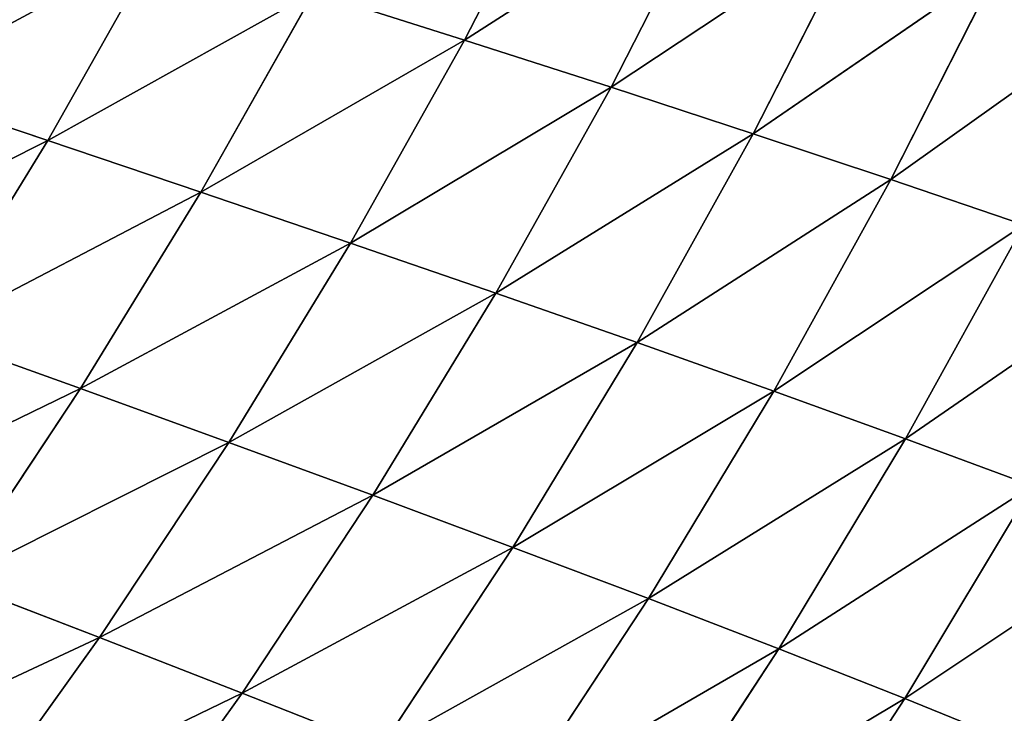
# Model space of a CAD drawing. Extents: x 0 to 605, y 0 to 400.
# Tile 873 of 1056: x 533 to 556, y 107 to 124. Entities that reach past the tile are written whole.
import ezdxf

# ---------------------------------------------------------------- set-up
doc = ezdxf.new("R2010")
doc.units = 0
doc.header["$LTSCALE"] = 25.4
doc.layers.get('0').update_dxf_attribs({"linetype": 'CONTINUOUS'})

# ---------------------------------------------------------------- blocks, each defined once
blk = doc.blocks.new('ATLANTA610_-_S_STL')
at = {"color": 0}
for p, q in [((556.982, 86.13, 293.194), (554.154, 82.436, 292.048)), ((556.982, 86.13, 293.194), (554.154, 82.436, 292.048)), ((560, 86.058, 288.146), (554.154, 82.436, 292.048)), ((560, 86.058, 288.146), (554.154, 82.436, 292.048)), ((550.965, 82.517, 296.932), (554.154, 82.436, 292.048)), ((550.965, 82.517, 296.932), (554.154, 82.436, 292.048)), ((554.154, 82.436, 292.048), (548.045, 78.976, 295.709)), ((554.154, 82.436, 292.048), (548.045, 78.976, 295.709)), ((554.154, 82.436, 292.048), (551.205, 78.894, 290.883)), ((554.154, 82.436, 292.048), (551.205, 78.894, 290.883)), ((557.147, 82.362, 287.058), (551.205, 78.894, 290.883)), ((557.147, 82.362, 287.058), (551.205, 78.894, 290.883)), ((554.154, 82.436, 292.048), (557.147, 82.362, 287.058)), ((554.154, 82.436, 292.048), (557.147, 82.362, 287.058)), ((557.147, 82.362, 287.058), (554.173, 78.82, 285.954)), ((557.147, 82.362, 287.058), (554.173, 78.82, 285.954)), ((559.943, 82.296, 281.969), (554.173, 78.82, 285.954)), ((559.943, 82.296, 281.969), (554.173, 78.82, 285.954)), ((551.205, 78.894, 290.883), (548.045, 78.976, 295.709)), ((551.205, 78.894, 290.883), (548.045, 78.976, 295.709)), ((551.205, 78.894, 290.883), (545.01, 75.589, 294.466)), ((551.205, 78.894, 290.883), (545.01, 75.589, 294.466)), ((551.205, 78.894, 290.883), (548.141, 75.507, 289.7)), ((551.205, 78.894, 290.883), (548.141, 75.507, 289.7)), ((554.173, 78.82, 285.954), (548.141, 75.507, 289.7)), ((554.173, 78.82, 285.954), (548.141, 75.507, 289.7)), ((554.173, 78.82, 285.954), (551.081, 75.433, 284.833)), ((554.173, 78.82, 285.954), (551.081, 75.433, 284.833)), ((556.946, 78.753, 280.927), (551.081, 75.433, 284.833)), ((556.946, 78.753, 280.927), (551.081, 75.433, 284.833)), ((554.173, 78.82, 285.954), (551.205, 78.894, 290.883)), ((554.173, 78.82, 285.954), (551.205, 78.894, 290.883)), ((556.946, 78.753, 280.927), (553.831, 75.367, 279.869)), ((556.946, 78.753, 280.927), (553.831, 75.367, 279.869)), ((556.946, 78.753, 280.927), (554.173, 78.82, 285.954)), ((556.946, 78.753, 280.927), (554.173, 78.82, 285.954)), ((559.525, 78.694, 275.809), (553.831, 75.367, 279.869)), ((559.525, 78.694, 275.809), (553.831, 75.367, 279.869)), ((545.01, 75.589, 294.466), (548.141, 75.507, 289.7)), ((545.01, 75.589, 294.466), (548.141, 75.507, 289.7)), ((548.141, 75.507, 289.7), (541.866, 72.359, 293.203)), ((548.141, 75.507, 289.7), (541.866, 72.359, 293.203)), ((548.141, 75.507, 289.7), (544.965, 72.277, 288.499)), ((548.141, 75.507, 289.7), (544.965, 72.277, 288.499)), ((551.081, 75.433, 284.833), (544.965, 72.277, 288.499)), ((551.081, 75.433, 284.833), (544.965, 72.277, 288.499)), ((551.081, 75.433, 284.833), (547.877, 72.204, 283.694)), ((551.081, 75.433, 284.833), (547.877, 72.204, 283.694)), ((553.831, 75.367, 279.869), (547.877, 72.204, 283.694)), ((553.831, 75.367, 279.869), (547.877, 72.204, 283.694)), ((548.141, 75.507, 289.7), (551.081, 75.433, 284.833)), ((548.141, 75.507, 289.7), (551.081, 75.433, 284.833)), ((553.831, 75.367, 279.869), (550.602, 72.141, 278.795)), ((553.831, 75.367, 279.869), (550.602, 72.141, 278.795)), ((556.39, 75.31, 274.815), (550.602, 72.141, 278.795)), ((556.39, 75.31, 274.815), (550.602, 72.141, 278.795)), ((551.081, 75.433, 284.833), (553.831, 75.367, 279.869)), ((551.081, 75.433, 284.833), (553.831, 75.367, 279.869)), ((553.831, 75.367, 279.869), (556.39, 75.31, 274.815)), ((553.831, 75.367, 279.869), (556.39, 75.31, 274.815)), ((541.866, 72.359, 293.203), (538.616, 69.288, 291.92)), ((541.866, 72.359, 293.203), (538.616, 69.288, 291.92)), ((544.965, 72.277, 288.499), (541.866, 72.359, 293.203)), ((544.965, 72.277, 288.499), (541.866, 72.359, 293.203)), ((544.965, 72.277, 288.499), (538.616, 69.288, 291.92)), ((544.965, 72.277, 288.499), (538.616, 69.288, 291.92)), ((544.965, 72.277, 288.499), (541.683, 69.208, 287.277)), ((544.965, 72.277, 288.499), (541.683, 69.208, 287.277)), ((547.877, 72.204, 283.694), (541.683, 69.208, 287.277)), ((547.877, 72.204, 283.694), (541.683, 69.208, 287.277)), ((547.877, 72.204, 283.694), (544.567, 69.138, 282.537)), ((547.877, 72.204, 283.694), (544.567, 69.138, 282.537)), ((550.602, 72.141, 278.795), (544.567, 69.138, 282.537)), ((550.602, 72.141, 278.795), (544.567, 69.138, 282.537)), ((547.877, 72.204, 283.694), (544.965, 72.277, 288.499)), ((547.877, 72.204, 283.694), (544.965, 72.277, 288.499)), ((550.602, 72.141, 278.795), (547.266, 69.077, 277.703)), ((550.602, 72.141, 278.795), (547.266, 69.077, 277.703)), ((553.14, 72.086, 273.807), (547.266, 69.077, 277.703)), ((553.14, 72.086, 273.807), (547.266, 69.077, 277.703)), ((550.602, 72.141, 278.795), (547.877, 72.204, 283.694)), ((550.602, 72.141, 278.795), (547.877, 72.204, 283.694)), ((553.14, 72.086, 273.807), (550.602, 72.141, 278.795)), ((553.14, 72.086, 273.807), (550.602, 72.141, 278.795)), ((538.616, 69.288, 291.92), (535.267, 66.38, 290.615)), ((538.616, 69.288, 291.92), (535.267, 66.38, 290.615)), ((535.37, 69.377, 296.46), (538.616, 69.288, 291.92)), ((535.37, 69.377, 296.46), (538.616, 69.288, 291.92)), ((538.616, 69.288, 291.92), (541.683, 69.208, 287.277)), ((538.616, 69.288, 291.92), (541.683, 69.208, 287.277)), ((541.683, 69.208, 287.277), (538.3, 66.302, 286.036)), ((541.683, 69.208, 287.277), (538.3, 66.302, 286.036)), ((544.567, 69.138, 282.537), (541.154, 66.234, 281.36)), ((544.567, 69.138, 282.537), (541.154, 66.234, 281.36)), ((547.266, 69.077, 277.703), (541.154, 66.234, 281.36)), ((547.266, 69.077, 277.703), (541.154, 66.234, 281.36)), ((541.683, 69.208, 287.277), (544.567, 69.138, 282.537)), ((541.683, 69.208, 287.277), (544.567, 69.138, 282.537)), ((547.266, 69.077, 277.703), (543.827, 66.176, 276.594)), ((547.266, 69.077, 277.703), (543.827, 66.176, 276.594)), ((544.567, 69.138, 282.537), (547.266, 69.077, 277.703)), ((544.567, 69.138, 282.537), (547.266, 69.077, 277.703)), ((547.266, 69.077, 277.703), (549.782, 69.025, 272.782)), ((547.266, 69.077, 277.703), (549.782, 69.025, 272.782)), ((549.782, 69.025, 272.782), (543.827, 66.176, 276.594)), ((549.782, 69.025, 272.782), (543.827, 66.176, 276.594)), ((535.267, 66.38, 290.615), (531.827, 63.63, 289.288)), ((535.267, 66.38, 290.615), (531.827, 63.63, 289.288)), ((535.267, 66.38, 290.615), (532.058, 66.467, 295.093)), ((535.267, 66.38, 290.615), (532.058, 66.467, 295.093)), ((538.3, 66.302, 286.036), (534.825, 63.555, 284.774)), ((538.3, 66.302, 286.036), (534.825, 63.555, 284.774)), ((538.3, 66.302, 286.036), (535.267, 66.38, 290.615)), ((538.3, 66.302, 286.036), (535.267, 66.38, 290.615)), ((541.154, 66.234, 281.36), (538.3, 66.302, 286.036)), ((541.154, 66.234, 281.36), (538.3, 66.302, 286.036)), ((541.154, 66.234, 281.36), (537.648, 63.49, 280.165)), ((541.154, 66.234, 281.36), (537.648, 63.49, 280.165)), ((543.827, 66.176, 276.594), (540.293, 63.435, 275.467)), ((543.827, 66.176, 276.594), (540.293, 63.435, 275.467)), ((543.827, 66.176, 276.594), (541.154, 66.234, 281.36)), ((543.827, 66.176, 276.594), (541.154, 66.234, 281.36)), ((546.32, 66.127, 271.742), (543.827, 66.176, 276.594)), ((546.32, 66.127, 271.742), (543.827, 66.176, 276.594)), ((534.825, 63.555, 284.774), (531.265, 60.964, 283.492)), ((534.825, 63.555, 284.774), (531.265, 60.964, 283.492)), ((531.827, 63.63, 289.288), (534.825, 63.555, 284.774)), ((531.827, 63.63, 289.288), (534.825, 63.555, 284.774)), ((534.825, 63.555, 284.774), (537.648, 63.49, 280.165)), ((534.825, 63.555, 284.774), (537.648, 63.49, 280.165)), ((537.648, 63.49, 280.165), (534.054, 60.902, 278.951)), ((537.648, 63.49, 280.165), (534.054, 60.902, 278.951)), ((537.648, 63.49, 280.165), (540.293, 63.435, 275.467)), ((537.648, 63.49, 280.165), (540.293, 63.435, 275.467)), ((534.054, 60.902, 278.951), (531.265, 60.964, 283.492)), ((534.054, 60.902, 278.951), (531.265, 60.964, 283.492)), ((534.054, 60.902, 278.951), (530.382, 58.467, 277.718)), ((534.054, 60.902, 278.951), (530.382, 58.467, 277.718)), ((536.67, 60.85, 274.322), (534.054, 60.902, 278.951)), ((536.67, 60.85, 274.322), (534.054, 60.902, 278.951))]:
    blk.add_line(p, q, dxfattribs=at)
mesh = blk.add_polyface(dxfattribs=at)
corners = [(556.982, 86.13, 293.194), (554.154, 82.436, 292.048), (550.965, 82.517, 296.932)]
mesh.append_faces([[corners[k] for k in face] for face in [(0, 1, 2)]], dxfattribs={"color": 0})
mesh = blk.add_polyface(dxfattribs=at)
corners = [(556.982, 86.13, 293.194), (560, 86.058, 288.146), (554.154, 82.436, 292.048)]
mesh.append_faces([[corners[k] for k in face] for face in [(0, 1, 2)]], dxfattribs={"color": 0})
mesh = blk.add_polyface(dxfattribs=at)
corners = [(560, 86.058, 288.146), (557.147, 82.362, 287.058), (554.154, 82.436, 292.048)]
mesh.append_faces([[corners[k] for k in face] for face in [(0, 1, 2)]], dxfattribs={"color": 0})
mesh = blk.add_polyface(dxfattribs=at)
corners = [(550.965, 82.517, 296.932), (554.154, 82.436, 292.048), (548.045, 78.976, 295.709)]
mesh.append_faces([[corners[k] for k in face] for face in [(0, 1, 2)]], dxfattribs={"color": 0})
mesh = blk.add_polyface(dxfattribs=at)
corners = [(548.045, 78.976, 295.709), (554.154, 82.436, 292.048), (551.205, 78.894, 290.883)]
mesh.append_faces([[corners[k] for k in face] for face in [(0, 1, 2)]], dxfattribs={"color": 0})
mesh = blk.add_polyface(dxfattribs=at)
corners = [(554.154, 82.436, 292.048), (557.147, 82.362, 287.058), (551.205, 78.894, 290.883)]
mesh.append_faces([[corners[k] for k in face] for face in [(0, 1, 2)]], dxfattribs={"color": 0})
mesh = blk.add_polyface(dxfattribs=at)
corners = [(551.205, 78.894, 290.883), (557.147, 82.362, 287.058), (554.173, 78.82, 285.954)]
mesh.append_faces([[corners[k] for k in face] for face in [(0, 1, 2)]], dxfattribs={"color": 0})
mesh = blk.add_polyface(dxfattribs=at)
corners = [(557.147, 82.362, 287.058), (559.943, 82.296, 281.969), (554.173, 78.82, 285.954)]
mesh.append_faces([[corners[k] for k in face] for face in [(0, 1, 2)]], dxfattribs={"color": 0})
mesh = blk.add_polyface(dxfattribs=at)
corners = [(554.173, 78.82, 285.954), (559.943, 82.296, 281.969), (556.946, 78.753, 280.927)]
mesh.append_faces([[corners[k] for k in face] for face in [(0, 1, 2)]], dxfattribs={"color": 0})
mesh = blk.add_polyface(dxfattribs=at)
corners = [(548.045, 78.976, 295.709), (551.205, 78.894, 290.883), (545.01, 75.589, 294.466)]
mesh.append_faces([[corners[k] for k in face] for face in [(0, 1, 2)]], dxfattribs={"color": 0})
mesh = blk.add_polyface(dxfattribs=at)
corners = [(545.01, 75.589, 294.466), (551.205, 78.894, 290.883), (548.141, 75.507, 289.7)]
mesh.append_faces([[corners[k] for k in face] for face in [(0, 1, 2)]], dxfattribs={"color": 0})
mesh = blk.add_polyface(dxfattribs=at)
corners = [(551.205, 78.894, 290.883), (554.173, 78.82, 285.954), (548.141, 75.507, 289.7)]
mesh.append_faces([[corners[k] for k in face] for face in [(0, 1, 2)]], dxfattribs={"color": 0})
mesh = blk.add_polyface(dxfattribs=at)
corners = [(548.141, 75.507, 289.7), (554.173, 78.82, 285.954), (551.081, 75.433, 284.833)]
mesh.append_faces([[corners[k] for k in face] for face in [(0, 1, 2)]], dxfattribs={"color": 0})
mesh = blk.add_polyface(dxfattribs=at)
corners = [(554.173, 78.82, 285.954), (556.946, 78.753, 280.927), (551.081, 75.433, 284.833)]
mesh.append_faces([[corners[k] for k in face] for face in [(0, 1, 2)]], dxfattribs={"color": 0})
mesh = blk.add_polyface(dxfattribs=at)
corners = [(551.081, 75.433, 284.833), (556.946, 78.753, 280.927), (553.831, 75.367, 279.869)]
mesh.append_faces([[corners[k] for k in face] for face in [(0, 1, 2)]], dxfattribs={"color": 0})
mesh = blk.add_polyface(dxfattribs=at)
corners = [(556.946, 78.753, 280.927), (559.525, 78.694, 275.809), (553.831, 75.367, 279.869)]
mesh.append_faces([[corners[k] for k in face] for face in [(0, 1, 2)]], dxfattribs={"color": 0})
mesh = blk.add_polyface(dxfattribs=at)
corners = [(553.831, 75.367, 279.869), (559.525, 78.694, 275.809), (556.39, 75.31, 274.815)]
mesh.append_faces([[corners[k] for k in face] for face in [(0, 1, 2)]], dxfattribs={"color": 0})
mesh = blk.add_polyface(dxfattribs=at)
corners = [(545.01, 75.589, 294.466), (548.141, 75.507, 289.7), (541.866, 72.359, 293.203)]
mesh.append_faces([[corners[k] for k in face] for face in [(0, 1, 2)]], dxfattribs={"color": 0})
mesh = blk.add_polyface(dxfattribs=at)
corners = [(541.866, 72.359, 293.203), (548.141, 75.507, 289.7), (544.965, 72.277, 288.499)]
mesh.append_faces([[corners[k] for k in face] for face in [(0, 1, 2)]], dxfattribs={"color": 0})
mesh = blk.add_polyface(dxfattribs=at)
corners = [(548.141, 75.507, 289.7), (551.081, 75.433, 284.833), (544.965, 72.277, 288.499)]
mesh.append_faces([[corners[k] for k in face] for face in [(0, 1, 2)]], dxfattribs={"color": 0})
mesh = blk.add_polyface(dxfattribs=at)
corners = [(544.965, 72.277, 288.499), (551.081, 75.433, 284.833), (547.877, 72.204, 283.694)]
mesh.append_faces([[corners[k] for k in face] for face in [(0, 1, 2)]], dxfattribs={"color": 0})
mesh = blk.add_polyface(dxfattribs=at)
corners = [(551.081, 75.433, 284.833), (553.831, 75.367, 279.869), (547.877, 72.204, 283.694)]
mesh.append_faces([[corners[k] for k in face] for face in [(0, 1, 2)]], dxfattribs={"color": 0})
mesh = blk.add_polyface(dxfattribs=at)
corners = [(547.877, 72.204, 283.694), (553.831, 75.367, 279.869), (550.602, 72.141, 278.795)]
mesh.append_faces([[corners[k] for k in face] for face in [(0, 1, 2)]], dxfattribs={"color": 0})
mesh = blk.add_polyface(dxfattribs=at)
corners = [(553.831, 75.367, 279.869), (556.39, 75.31, 274.815), (550.602, 72.141, 278.795)]
mesh.append_faces([[corners[k] for k in face] for face in [(0, 1, 2)]], dxfattribs={"color": 0})
mesh = blk.add_polyface(dxfattribs=at)
corners = [(550.602, 72.141, 278.795), (556.39, 75.31, 274.815), (553.14, 72.086, 273.807)]
mesh.append_faces([[corners[k] for k in face] for face in [(0, 1, 2)]], dxfattribs={"color": 0})
mesh = blk.add_polyface(dxfattribs=at)
corners = [(535.37, 69.377, 296.46), (541.866, 72.359, 293.203), (538.616, 69.288, 291.92)]
mesh.append_faces([[corners[k] for k in face] for face in [(0, 1, 2)]], dxfattribs={"color": 0})
mesh = blk.add_polyface(dxfattribs=at)
corners = [(541.866, 72.359, 293.203), (544.965, 72.277, 288.499), (538.616, 69.288, 291.92)]
mesh.append_faces([[corners[k] for k in face] for face in [(0, 1, 2)]], dxfattribs={"color": 0})
mesh = blk.add_polyface(dxfattribs=at)
corners = [(538.616, 69.288, 291.92), (544.965, 72.277, 288.499), (541.683, 69.208, 287.277)]
mesh.append_faces([[corners[k] for k in face] for face in [(0, 1, 2)]], dxfattribs={"color": 0})
mesh = blk.add_polyface(dxfattribs=at)
corners = [(544.965, 72.277, 288.499), (547.877, 72.204, 283.694), (541.683, 69.208, 287.277)]
mesh.append_faces([[corners[k] for k in face] for face in [(0, 1, 2)]], dxfattribs={"color": 0})
mesh = blk.add_polyface(dxfattribs=at)
corners = [(541.683, 69.208, 287.277), (547.877, 72.204, 283.694), (544.567, 69.138, 282.537)]
mesh.append_faces([[corners[k] for k in face] for face in [(0, 1, 2)]], dxfattribs={"color": 0})
mesh = blk.add_polyface(dxfattribs=at)
corners = [(547.877, 72.204, 283.694), (550.602, 72.141, 278.795), (544.567, 69.138, 282.537)]
mesh.append_faces([[corners[k] for k in face] for face in [(0, 1, 2)]], dxfattribs={"color": 0})
mesh = blk.add_polyface(dxfattribs=at)
corners = [(544.567, 69.138, 282.537), (550.602, 72.141, 278.795), (547.266, 69.077, 277.703)]
mesh.append_faces([[corners[k] for k in face] for face in [(0, 1, 2)]], dxfattribs={"color": 0})
mesh = blk.add_polyface(dxfattribs=at)
corners = [(550.602, 72.141, 278.795), (553.14, 72.086, 273.807), (547.266, 69.077, 277.703)]
mesh.append_faces([[corners[k] for k in face] for face in [(0, 1, 2)]], dxfattribs={"color": 0})
mesh = blk.add_polyface(dxfattribs=at)
corners = [(547.266, 69.077, 277.703), (553.14, 72.086, 273.807), (549.782, 69.025, 272.782)]
mesh.append_faces([[corners[k] for k in face] for face in [(0, 1, 2)]], dxfattribs={"color": 0})
mesh = blk.add_polyface(dxfattribs=at)
corners = [(532.058, 66.467, 295.093), (538.616, 69.288, 291.92), (535.267, 66.38, 290.615), (535.37, 69.377, 296.46)]
mesh.append_faces([[corners[k] for k in face] for face in [(0, 1, 2), (1, 0, 3)]], dxfattribs={"vtx0": -1, "color": 0})
mesh = blk.add_polyface(dxfattribs=at)
corners = [(535.267, 66.38, 290.615), (541.683, 69.208, 287.277), (538.3, 66.302, 286.036), (538.616, 69.288, 291.92)]
mesh.append_faces([[corners[k] for k in face] for face in [(0, 1, 2), (1, 0, 3)]], dxfattribs={"vtx0": -1, "color": 0})
mesh = blk.add_polyface(dxfattribs=at)
corners = [(538.3, 66.302, 286.036), (544.567, 69.138, 282.537), (541.154, 66.234, 281.36), (541.683, 69.208, 287.277)]
mesh.append_faces([[corners[k] for k in face] for face in [(0, 1, 2), (1, 0, 3)]], dxfattribs={"vtx0": -1, "color": 0})
mesh = blk.add_polyface(dxfattribs=at)
corners = [(544.567, 69.138, 282.537), (547.266, 69.077, 277.703), (541.154, 66.234, 281.36)]
mesh.append_faces([[corners[k] for k in face] for face in [(0, 1, 2)]], dxfattribs={"color": 0})
mesh = blk.add_polyface(dxfattribs=at)
corners = [(541.154, 66.234, 281.36), (547.266, 69.077, 277.703), (543.827, 66.176, 276.594)]
mesh.append_faces([[corners[k] for k in face] for face in [(0, 1, 2)]], dxfattribs={"color": 0})
mesh = blk.add_polyface(dxfattribs=at)
corners = [(547.266, 69.077, 277.703), (549.782, 69.025, 272.782), (543.827, 66.176, 276.594)]
mesh.append_faces([[corners[k] for k in face] for face in [(0, 1, 2)]], dxfattribs={"color": 0})
mesh = blk.add_polyface(dxfattribs=at)
corners = [(543.827, 66.176, 276.594), (549.782, 69.025, 272.782), (546.32, 66.127, 271.742)]
mesh.append_faces([[corners[k] for k in face] for face in [(0, 1, 2)]], dxfattribs={"color": 0})
mesh = blk.add_polyface(dxfattribs=at)
corners = [(528.656, 63.714, 293.704), (535.267, 66.38, 290.615), (531.827, 63.63, 289.288), (532.058, 66.467, 295.093)]
mesh.append_faces([[corners[k] for k in face] for face in [(0, 1, 2), (1, 0, 3)]], dxfattribs={"vtx0": -1, "color": 0})
mesh = blk.add_polyface(dxfattribs=at)
corners = [(531.827, 63.63, 289.288), (538.3, 66.302, 286.036), (534.825, 63.555, 284.774), (535.267, 66.38, 290.615)]
mesh.append_faces([[corners[k] for k in face] for face in [(0, 1, 2), (1, 0, 3)]], dxfattribs={"vtx0": -1, "color": 0})
mesh = blk.add_polyface(dxfattribs=at)
corners = [(534.825, 63.555, 284.774), (541.154, 66.234, 281.36), (537.648, 63.49, 280.165), (538.3, 66.302, 286.036)]
mesh.append_faces([[corners[k] for k in face] for face in [(0, 1, 2), (1, 0, 3)]], dxfattribs={"vtx0": -1, "color": 0})
mesh = blk.add_polyface(dxfattribs=at)
corners = [(537.648, 63.49, 280.165), (543.827, 66.176, 276.594), (540.293, 63.435, 275.467), (541.154, 66.234, 281.36)]
mesh.append_faces([[corners[k] for k in face] for face in [(0, 1, 2), (1, 0, 3)]], dxfattribs={"vtx0": -1, "color": 0})
mesh = blk.add_polyface(dxfattribs=at)
corners = [(543.827, 66.176, 276.594), (546.32, 66.127, 271.742), (540.293, 63.435, 275.467)]
mesh.append_faces([[corners[k] for k in face] for face in [(0, 1, 2)]], dxfattribs={"color": 0})
mesh = blk.add_polyface(dxfattribs=at)
corners = [(528.303, 61.036, 287.94), (534.825, 63.555, 284.774), (531.265, 60.964, 283.492), (531.827, 63.63, 289.288)]
mesh.append_faces([[corners[k] for k in face] for face in [(0, 1, 2), (1, 0, 3)]], dxfattribs={"vtx0": -1, "color": 0})
mesh = blk.add_polyface(dxfattribs=at)
corners = [(531.265, 60.964, 283.492), (537.648, 63.49, 280.165), (534.054, 60.902, 278.951), (534.825, 63.555, 284.774)]
mesh.append_faces([[corners[k] for k in face] for face in [(0, 1, 2), (1, 0, 3)]], dxfattribs={"vtx0": -1, "color": 0})
mesh = blk.add_polyface(dxfattribs=at)
corners = [(534.054, 60.902, 278.951), (540.293, 63.435, 275.467), (536.67, 60.85, 274.322), (537.648, 63.49, 280.165)]
mesh.append_faces([[corners[k] for k in face] for face in [(0, 1, 2), (1, 0, 3)]], dxfattribs={"vtx0": -1, "color": 0})
mesh = blk.add_polyface(dxfattribs=at)
corners = [(527.626, 58.526, 282.189), (534.054, 60.902, 278.951), (530.382, 58.467, 277.718), (531.265, 60.964, 283.492)]
mesh.append_faces([[corners[k] for k in face] for face in [(0, 1, 2), (1, 0, 3)]], dxfattribs={"vtx0": -1, "color": 0})
mesh = blk.add_polyface(dxfattribs=at)
corners = [(530.382, 58.467, 277.718), (536.67, 60.85, 274.322), (532.968, 58.419, 273.16), (534.054, 60.902, 278.951)]
mesh.append_faces([[corners[k] for k in face] for face in [(0, 1, 2), (1, 0, 3)]], dxfattribs={"vtx0": -1, "color": 0})

msp = doc.modelspace()

# ---------------------------------------------------------------- block references
at = {"color": 254, "extrusion": (0, -1, 5.55112e-17)}
msp.add_blockref('ATLANTA610_-_S_STL', (-0.269, -0.066, -399.883), dxfattribs=at)

doc.saveas('drawing.dxf')
